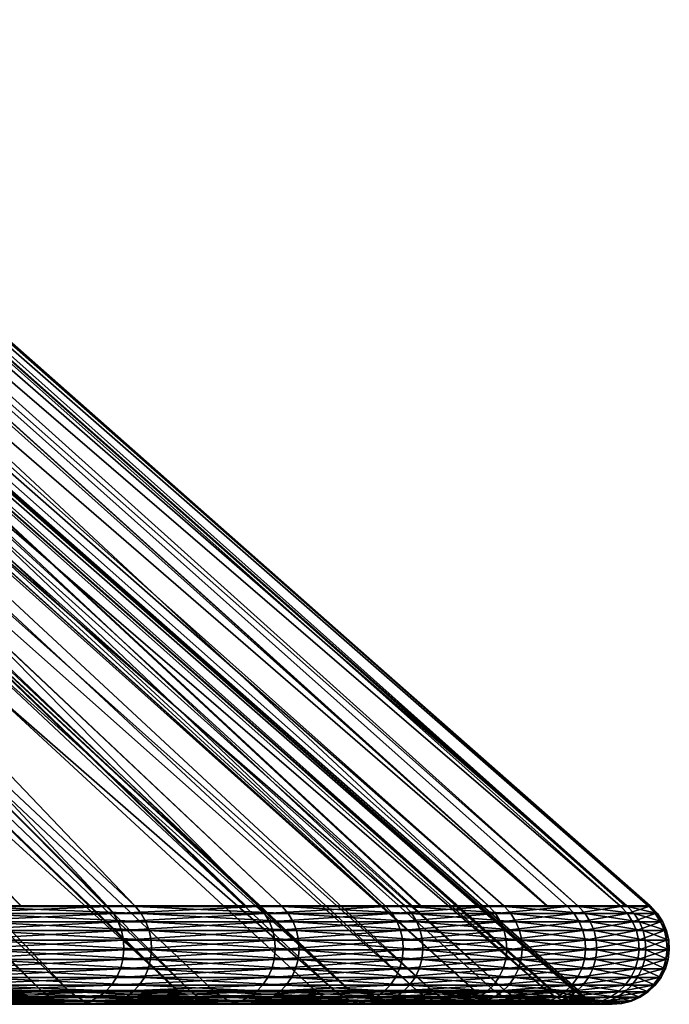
# Model space of a CAD drawing. Header units: inches. Extents: x 1 to 213, y 1 to 674.
# Tile 550 of 656: x 179 to 191, y 61 to 79. Entities that reach past the tile are written whole.
import ezdxf

# ---------------------------------------------------------------- set-up
doc = ezdxf.new("R2010")
doc.units = ezdxf.units.IN
doc.header["$MEASUREMENT"] = 0
doc.layers.get('0').update_dxf_attribs({"true_color": 0x5890e1})

msp = doc.modelspace()

# ---------------------------------------------------------------- meshes
at = {"color": 221, "true_color": 0xe59ad7}
mesh = msp.add_polyface(dxfattribs=at)
corners = [(161.544, 87.145, 119.436), (161.581, 96.247, 119.446), (160.244, 87.145, 124.29), (161.761, 87.145, 118.628), (162.678, 87.145, 112.838), (162.703, 87.145, 112.361), (162.726, 96.247, 112.362), (162.985, 87.145, 106.985), (162.891, 87.145, 105.193), (162.956, 96.247, 105.19), (152.876, 87.145, 138.998), (177.584, 62.997, 151.325), (155.482, 87.145, 134.985), (179.135, 62.997, 148.64), (156.568, 87.145, 132.853), (180.666, 62.997, 145.99), (158.143, 87.145, 129.762), (183.345, 62.997, 140.442), (159.472, 87.145, 126.3), (185.608, 62.997, 134.711), (187.44, 62.997, 128.829), (188.49, 62.997, 124.308), (189.781, 62.997, 116.739), (189.865, 62.997, 115.696), (190.275, 62.997, 110.598), (190.298, 62.997, 106.984), (189.899, 62.997, 98.29), (162.678, 87.145, 101.131), (189.896, 62.997, 98.27), (162.191, 87.145, 98.059), (189.03, 62.997, 92.19), (161.761, 87.145, 95.342), (188.477, 62.997, 89.663), (160.615, 87.145, 91.066), (187.713, 62.997, 86.171), (160.244, 87.145, 89.68), (185.956, 62.997, 80.266), (158.186, 87.145, 84.319), (183.767, 62.997, 74.507), (158.143, 87.145, 84.207), (181.159, 62.997, 68.925), (155.482, 87.145, 78.985), (179.14, 62.997, 65.325), (154.831, 87.145, 77.982), (174.743, 62.997, 58.414), (152.29, 87.145, 74.069), (159.805, 86.247, 95.757), (160.22, 86.247, 98.378), (160.292, 94.747, 98.366), (160.713, 86.247, 112.169), (160.735, 94.747, 112.17), (160.985, 86.247, 106.985), (160.957, 94.747, 105.254), (160.894, 86.247, 105.257), (160.689, 86.247, 101.34), (160.689, 86.247, 112.629), (159.805, 86.247, 118.212), (159.596, 86.247, 118.991), (159.631, 94.747, 119.001), (187.186, 61.495, 89.938), (187.73, 61.495, 92.425), (153.75, 86.247, 79.985), (179.984, 61.495, 69.528), (156.316, 86.247, 85.021), (181.901, 61.495, 73.631), (156.357, 86.247, 85.128), (153.122, 86.247, 79.018), (177.018, 61.495, 64.239)]
mesh.append_faces([[corners[k] for k in face] for face in [(0, 1, 2, 0), (0, 3, 1, 0), (4, 5, 6, 4), (7, 8, 9, 7), (10, 11, 12, 10), (12, 13, 14, 12), (14, 15, 16, 14), (16, 17, 18, 16), (18, 19, 2, 18), (2, 20, 0, 2), (0, 21, 3, 0), (3, 22, 4, 3), (4, 23, 5, 4), (5, 24, 7, 5), (7, 25, 8, 7), (8, 26, 27, 8), (27, 28, 29, 27), (29, 30, 31, 29), (31, 32, 33, 31), (33, 34, 35, 33), (35, 36, 37, 35), (37, 38, 39, 37), (39, 40, 41, 39), (41, 42, 43, 41), (43, 44, 45, 43), (46, 47, 48, 46), (49, 50, 51, 49), (51, 52, 53, 51), (53, 52, 54, 53), (49, 55, 50, 49), (56, 57, 58, 56), (46, 59, 47, 46), (47, 60, 54, 47), (61, 62, 63, 61), (63, 64, 65, 63), (66, 67, 61, 66)]], dxfattribs={"vtx3": -1, "color": 221})
mesh = msp.add_polyface(dxfattribs=at)
corners = [(148.601, 87.145, 144.456), (170.282, 62.997, 161.241), (174.116, 62.997, 156.418), (152.29, 87.145, 139.901), (174.416, 62.997, 155.977), (152.876, 87.145, 138.998), (177.584, 62.997, 151.325), (155.482, 87.145, 134.985), (179.135, 62.997, 148.64), (156.568, 87.145, 132.853), (180.666, 62.997, 145.99), (155.482, 87.145, 78.985), (181.159, 62.997, 68.925), (179.14, 62.997, 65.325), (154.831, 87.145, 77.982), (178.145, 62.997, 63.551), (174.743, 62.997, 58.414), (152.29, 87.145, 74.069), (174.417, 62.997, 57.993), (150.709, 87.145, 72.116), (170.971, 62.997, 53.543), (148.601, 87.145, 69.513), (168.897, 62.997, 51.238), (150.672, 86.247, 138.725), (173.348, 61.495, 155.201), (173.053, 61.495, 155.635), (147.114, 86.247, 143.118), (169.28, 61.495, 160.381), (157.598, 86.247, 125.61), (182.135, 61.495, 139.912), (156.316, 86.247, 128.948), (181.924, 61.495, 140.349), (154.797, 86.247, 131.929), (179.498, 61.495, 145.372), (153.75, 86.247, 133.985), (177.992, 61.495, 147.981), (176.465, 61.495, 150.623), (159.805, 86.247, 118.212), (187.199, 61.495, 124.034), (159.596, 86.247, 118.991), (186.166, 61.495, 128.483), (158.342, 86.247, 123.672), (184.969, 61.495, 132.324), (160.985, 86.247, 106.985), (188.955, 61.495, 110.541), (160.713, 86.247, 112.169), (188.552, 61.495, 115.558), (160.689, 86.247, 112.629), (188.469, 61.495, 116.585), (160.689, 86.247, 101.34), (188.585, 61.495, 98.428), (160.894, 86.247, 105.257), (188.994, 61.495, 104.477), (156.357, 86.247, 85.128), (184.705, 61.495, 80.689), (158.342, 86.247, 90.298), (184.987, 61.495, 81.639), (158.7, 86.247, 91.634), (186.434, 61.495, 86.501), (159.805, 86.247, 95.757), (156.316, 86.247, 85.021), (179.984, 61.495, 69.528), (181.901, 61.495, 73.631), (153.122, 86.247, 79.018), (173.67, 61.495, 59.184), (177.018, 61.495, 64.239), (153.75, 86.247, 79.985), (177.997, 61.495, 65.985), (149.147, 86.247, 73.362), (167.916, 61.495, 52.121), (169.958, 61.495, 54.389), (150.672, 86.247, 75.244), (173.349, 61.495, 58.769)]
mesh.append_faces([[corners[k] for k in face] for face in [(0, 1, 2, 0), (3, 2, 4, 3), (5, 4, 6, 5), (7, 6, 8, 7), (9, 8, 10, 9), (11, 12, 13, 11), (14, 15, 16, 14), (17, 16, 18, 17), (19, 18, 20, 19), (21, 20, 22, 21), (23, 24, 25, 23), (26, 25, 27, 26), (28, 29, 30, 28), (30, 31, 32, 30), (32, 31, 33, 32), (32, 33, 34, 32), (34, 33, 35, 34), (34, 35, 36, 34), (37, 38, 39, 37), (39, 40, 41, 39), (41, 42, 28, 41), (43, 44, 45, 43), (45, 46, 47, 45), (47, 48, 37, 47), (49, 50, 51, 49), (51, 52, 43, 51), (53, 54, 55, 53), (55, 56, 57, 55), (57, 58, 59, 57), (60, 61, 62, 60), (63, 64, 65, 63), (66, 65, 67, 66), (66, 67, 61, 66), (68, 69, 70, 68), (71, 70, 72, 71), (71, 72, 64, 71)]], dxfattribs={"vtx3": -1, "color": 221})
mesh = msp.add_polyface(dxfattribs=at)
corners = [(180.666, 62.997, 145.99), (183.131, 62.997, 140.886), (158.143, 87.145, 129.762), (185.608, 62.997, 134.711), (186.224, 62.997, 132.732), (160.244, 87.145, 124.29), (187.713, 62.997, 86.171), (186.243, 62.997, 81.231), (160.244, 87.145, 89.68), (183.767, 62.997, 74.507), (183.107, 62.997, 73.094), (158.143, 87.145, 84.207), (179.14, 62.997, 65.325), (178.145, 62.997, 63.551), (154.831, 87.145, 77.982), (174.116, 62.997, 156.418), (174.126, 62.986, 156.425), (174.416, 62.997, 155.977), (177.594, 62.986, 151.331), (177.584, 62.997, 151.325), (179.135, 62.997, 148.64), (180.676, 62.986, 145.995), (174.753, 62.986, 58.407), (178.155, 62.986, 63.545), (181.169, 62.986, 68.92), (181.159, 62.997, 68.925), (170.98, 62.986, 53.535), (174.417, 62.997, 57.993), (174.743, 62.997, 58.414), (174.848, 62.86, 58.339), (178.255, 62.86, 63.484), (181.273, 62.86, 68.866), (180.779, 62.86, 146.05), (183.356, 62.986, 140.447), (177.693, 62.86, 151.393), (174.22, 62.86, 156.494), (170.38, 62.86, 161.324), (174.924, 62.715, 58.285), (171.07, 62.86, 53.46), (178.335, 62.715, 63.435), (181.356, 62.715, 68.824), (180.862, 62.715, 146.094), (183.463, 62.86, 140.494), (177.772, 62.715, 151.443), (174.295, 62.715, 156.55)]
mesh.append_faces([[corners[k] for k in face] for face in [(0, 1, 2, 0), (3, 4, 5, 3), (6, 7, 8, 6), (9, 10, 11, 9), (12, 13, 14, 12), (15, 16, 17, 15), (17, 16, 18, 17), (17, 18, 19, 17), (19, 18, 20, 19), (20, 18, 21, 20), (20, 21, 0, 20), (0, 21, 1, 0), (22, 13, 23, 22), (23, 13, 12, 23), (23, 12, 24, 23), (24, 12, 25, 24), (26, 27, 22, 26), (22, 27, 28, 22), (22, 28, 13, 22), (29, 26, 22, 29), (29, 22, 30, 29), (30, 22, 23, 30), (30, 23, 31, 30), (31, 23, 24, 31), (32, 33, 21, 32), (32, 21, 34, 32), (34, 21, 18, 34), (34, 18, 35, 34), (35, 18, 16, 35), (35, 16, 36, 35), (37, 38, 29, 37), (39, 29, 30, 39), (40, 30, 31, 40), (41, 42, 32, 41), (43, 32, 34, 43), (44, 34, 35, 44)]], dxfattribs={"vtx3": -1, "color": 221})
mesh = msp.add_polyface(dxfattribs=at)
corners = [(158.143, 87.145, 129.762), (183.131, 62.997, 140.886), (183.345, 62.997, 140.442), (159.472, 87.145, 126.3), (185.608, 62.997, 134.711), (160.244, 87.145, 124.29), (186.224, 62.997, 132.732), (187.44, 62.997, 128.829), (161.544, 87.145, 119.436), (188.49, 62.997, 124.308), (161.761, 87.145, 118.628), (188.834, 62.997, 122.827), (189.781, 62.997, 116.739), (162.678, 87.145, 112.838), (189.865, 62.997, 115.696), (162.703, 87.145, 112.361), (190.275, 62.997, 110.598), (162.985, 87.145, 106.985), (190.298, 62.997, 106.984), (162.891, 87.145, 105.193), (190.314, 62.997, 104.437), (189.899, 62.997, 98.29), (162.678, 87.145, 101.131), (189.896, 62.997, 98.27), (162.191, 87.145, 98.059), (189.03, 62.997, 92.19), (161.761, 87.145, 95.342), (188.477, 62.997, 89.663), (160.615, 87.145, 91.066), (187.713, 62.997, 86.171), (160.244, 87.145, 89.68), (186.243, 62.997, 81.231), (185.956, 62.997, 80.266), (158.186, 87.145, 84.319), (183.767, 62.997, 74.507), (158.143, 87.145, 84.207), (183.107, 62.997, 73.094), (181.159, 62.997, 68.925), (156.316, 86.247, 128.948), (182.135, 61.495, 139.912), (181.924, 61.495, 140.349), (159.596, 86.247, 118.991), (187.199, 61.495, 124.034), (186.166, 61.495, 128.483), (158.342, 86.247, 123.672), (184.969, 61.495, 132.324), (157.598, 86.247, 125.61), (184.362, 61.495, 134.272), (160.713, 86.247, 112.169), (188.955, 61.495, 110.541), (188.552, 61.495, 115.558), (160.689, 86.247, 112.629), (188.469, 61.495, 116.585), (159.805, 86.247, 118.212), (187.537, 61.495, 122.576), (160.894, 86.247, 105.257), (188.585, 61.495, 98.428), (188.994, 61.495, 104.477), (160.985, 86.247, 106.985), (189.033, 61.496, 106.985), (158.342, 86.247, 90.298), (184.705, 61.495, 80.689), (184.987, 61.495, 81.639), (158.7, 86.247, 91.634), (186.434, 61.495, 86.501), (159.805, 86.247, 95.757), (187.186, 61.495, 89.938), (160.22, 86.247, 98.378), (187.73, 61.495, 92.425), (160.689, 86.247, 101.34), (188.582, 61.495, 98.408), (156.357, 86.247, 85.128), (181.901, 61.495, 73.631), (182.551, 61.495, 75.021)]
mesh.append_faces([[corners[k] for k in face] for face in [(0, 1, 2, 0), (3, 2, 4, 3), (5, 6, 7, 5), (8, 7, 9, 8), (10, 11, 12, 10), (13, 12, 14, 13), (15, 14, 16, 15), (17, 16, 18, 17), (19, 20, 21, 19), (22, 21, 23, 22), (24, 23, 25, 24), (26, 25, 27, 26), (28, 27, 29, 28), (30, 31, 32, 30), (33, 32, 34, 33), (35, 36, 37, 35), (38, 39, 40, 38), (41, 42, 43, 41), (44, 43, 45, 44), (46, 45, 47, 46), (46, 47, 39, 46), (48, 49, 50, 48), (51, 50, 52, 51), (53, 52, 54, 53), (53, 54, 42, 53), (55, 56, 57, 55), (58, 57, 59, 58), (58, 59, 49, 58), (60, 61, 62, 60), (63, 62, 64, 63), (65, 64, 66, 65), (67, 66, 68, 67), (69, 68, 70, 69), (69, 70, 56, 69), (71, 72, 73, 71), (71, 73, 61, 71)]], dxfattribs={"vtx3": -1, "color": 221})
mesh = msp.add_polyface(dxfattribs=at)
corners = [(188.49, 62.997, 124.308), (188.834, 62.997, 122.827), (161.761, 87.145, 118.628), (190.298, 62.997, 106.984), (190.314, 62.997, 104.437), (162.891, 87.145, 105.193), (183.131, 62.997, 140.886), (180.676, 62.986, 145.995), (183.356, 62.986, 140.447), (183.345, 62.997, 140.442), (185.619, 62.986, 134.715), (185.608, 62.997, 134.711), (186.224, 62.997, 132.732), (187.452, 62.986, 128.832), (187.44, 62.997, 128.829), (183.778, 62.986, 74.502), (185.956, 62.997, 80.266), (185.967, 62.986, 80.262), (186.243, 62.997, 81.231), (187.725, 62.986, 86.168), (187.713, 62.997, 86.171), (188.477, 62.997, 89.663), (181.169, 62.986, 68.92), (183.107, 62.997, 73.094), (183.767, 62.997, 74.507), (181.159, 62.997, 68.925), (181.273, 62.86, 68.866), (183.885, 62.86, 74.457), (186.078, 62.86, 80.225), (187.838, 62.86, 86.139), (187.565, 62.86, 128.863), (188.846, 62.986, 122.83), (185.729, 62.86, 134.754), (183.463, 62.86, 140.494), (180.779, 62.86, 146.05), (183.971, 62.715, 74.42), (186.166, 62.715, 80.195), (187.928, 62.715, 86.116), (185.817, 62.715, 134.785), (183.549, 62.715, 140.531)]
mesh.append_faces([[corners[k] for k in face] for face in [(0, 1, 2, 0), (3, 4, 5, 3), (6, 7, 8, 6), (6, 8, 9, 6), (9, 8, 10, 9), (9, 10, 11, 9), (11, 10, 12, 11), (12, 10, 13, 12), (12, 13, 14, 12), (14, 13, 0, 14), (15, 16, 17, 15), (17, 16, 18, 17), (17, 18, 19, 17), (19, 18, 20, 19), (19, 20, 21, 19), (22, 23, 15, 22), (15, 23, 24, 15), (15, 24, 16, 15), (22, 25, 23, 22), (26, 22, 27, 26), (27, 22, 15, 27), (27, 15, 28, 27), (28, 15, 17, 28), (28, 17, 29, 28), (29, 17, 19, 29), (30, 31, 13, 30), (30, 13, 32, 30), (32, 13, 10, 32), (32, 10, 33, 32), (33, 10, 8, 33), (33, 8, 34, 33), (35, 26, 27, 35), (36, 27, 28, 36), (37, 28, 29, 37), (38, 30, 32, 38), (39, 32, 33, 39)]], dxfattribs={"vtx3": -1, "color": 221})
mesh = msp.add_polyface(dxfattribs=at)
corners = [(178.335, 62.715, 63.435), (178.255, 62.86, 63.484), (181.356, 62.715, 68.824), (181.273, 62.86, 68.866), (183.971, 62.715, 74.42), (180.862, 62.715, 146.094), (180.779, 62.86, 146.05), (177.772, 62.715, 151.443), (178.392, 62.556, 63.4), (181.416, 62.556, 68.793), (184.033, 62.556, 74.394), (180.921, 62.556, 146.125), (183.549, 62.715, 140.531), (177.829, 62.556, 151.479), (178.426, 62.388, 63.38), (174.979, 62.556, 58.246), (181.451, 62.388, 68.775), (180.956, 62.388, 146.144), (183.61, 62.556, 140.558), (177.862, 62.388, 151.5), (178.434, 62.216, 63.375), (175.01, 62.388, 58.223), (181.459, 62.216, 68.771), (180.964, 62.216, 146.148), (183.646, 62.388, 140.574), (177.87, 62.216, 151.505), (178.417, 62.045, 63.385), (175.018, 62.216, 58.217), (181.441, 62.045, 68.78), (180.947, 62.045, 146.139), (183.655, 62.216, 140.578), (177.853, 62.045, 151.494), (178.374, 61.88, 63.411), (175.002, 62.045, 58.229), (181.398, 61.88, 68.802), (184.014, 61.88, 74.402), (180.903, 61.88, 146.116), (183.636, 62.045, 140.569), (177.811, 61.88, 151.468), (180.835, 61.725, 146.08), (183.591, 61.88, 140.55), (177.746, 61.725, 151.427)]
mesh.append_faces([[corners[k] for k in face] for face in [(0, 1, 2, 0), (2, 3, 4, 2), (5, 6, 7, 5), (8, 0, 9, 8), (9, 0, 2, 9), (9, 2, 10, 9), (11, 12, 5, 11), (11, 5, 13, 11), (13, 5, 7, 13), (14, 15, 8, 14), (14, 8, 16, 14), (16, 8, 9, 16), (17, 18, 11, 17), (17, 11, 19, 17), (19, 11, 13, 19), (20, 21, 14, 20), (20, 14, 22, 20), (22, 14, 16, 22), (23, 24, 17, 23), (23, 17, 25, 23), (25, 17, 19, 25), (26, 27, 20, 26), (26, 20, 28, 26), (28, 20, 22, 28), (29, 30, 23, 29), (29, 23, 31, 29), (31, 23, 25, 31), (32, 33, 26, 32), (32, 26, 34, 32), (34, 26, 28, 34), (34, 28, 35, 34), (36, 37, 29, 36), (36, 29, 38, 36), (38, 29, 31, 38), (39, 40, 36, 39), (41, 36, 38, 41)]], dxfattribs={"vtx3": -1, "color": 221})
mesh = msp.add_polyface(dxfattribs=at)
corners = [(183.971, 62.715, 74.42), (183.885, 62.86, 74.457), (186.166, 62.715, 80.195), (185.817, 62.715, 134.785), (185.729, 62.86, 134.754), (183.549, 62.715, 140.531), (183.463, 62.86, 140.494), (180.862, 62.715, 146.094), (184.033, 62.556, 74.394), (181.356, 62.715, 68.824), (186.23, 62.556, 80.173), (185.88, 62.556, 134.807), (183.61, 62.556, 140.558), (180.921, 62.556, 146.125), (181.451, 62.388, 68.775), (181.416, 62.556, 68.793), (184.069, 62.388, 74.379), (186.267, 62.388, 80.161), (185.917, 62.388, 134.82), (183.646, 62.388, 140.574), (180.956, 62.388, 146.144), (181.459, 62.216, 68.771), (184.078, 62.216, 74.375), (186.276, 62.216, 80.158), (185.926, 62.216, 134.824), (183.655, 62.216, 140.578), (180.964, 62.216, 146.148), (181.441, 62.045, 68.78), (184.06, 62.045, 74.383), (186.257, 62.045, 80.164), (185.907, 62.045, 134.817), (183.636, 62.045, 140.569), (180.947, 62.045, 146.139), (184.014, 61.88, 74.402), (186.21, 61.88, 80.18), (185.861, 61.88, 134.8), (183.591, 61.88, 140.55), (180.903, 61.88, 146.116), (183.521, 61.725, 140.519)]
mesh.append_faces([[corners[k] for k in face] for face in [(0, 1, 2, 0), (3, 4, 5, 3), (5, 6, 7, 5), (8, 9, 0, 8), (8, 0, 10, 8), (10, 0, 2, 10), (11, 3, 12, 11), (12, 3, 5, 12), (12, 5, 13, 12), (14, 15, 16, 14), (16, 15, 8, 16), (16, 8, 17, 16), (17, 8, 10, 17), (18, 11, 19, 18), (19, 11, 12, 19), (19, 12, 20, 19), (21, 14, 22, 21), (22, 14, 16, 22), (22, 16, 23, 22), (24, 18, 25, 24), (25, 18, 19, 25), (25, 19, 26, 25), (27, 21, 28, 27), (28, 21, 22, 28), (28, 22, 29, 28), (29, 22, 23, 29), (30, 24, 31, 30), (31, 24, 25, 31), (31, 25, 32, 31), (33, 27, 28, 33), (33, 28, 34, 33), (34, 28, 29, 34), (35, 30, 36, 35), (36, 30, 31, 36), (36, 31, 37, 36), (38, 35, 36, 38)]], dxfattribs={"vtx3": -1, "color": 221})
mesh = msp.add_polyface(dxfattribs=at)
corners = [(186.166, 62.715, 80.195), (186.078, 62.86, 80.225), (187.928, 62.715, 86.116), (187.838, 62.86, 86.139), (189.249, 62.715, 92.151), (187.655, 62.715, 128.887), (187.565, 62.86, 128.863), (185.817, 62.715, 134.785), (186.23, 62.556, 80.173), (187.994, 62.556, 86.099), (189.315, 62.556, 92.139), (187.72, 62.556, 128.905), (189.052, 62.715, 122.87), (185.88, 62.556, 134.807), (186.267, 62.388, 80.161), (188.031, 62.388, 86.089), (189.353, 62.388, 92.132), (187.757, 62.388, 128.915), (189.118, 62.556, 122.882), (185.917, 62.388, 134.82), (186.276, 62.216, 80.158), (184.069, 62.388, 74.379), (188.041, 62.216, 86.087), (187.767, 62.216, 128.917), (189.156, 62.388, 122.89), (185.926, 62.216, 134.824), (186.257, 62.045, 80.164), (188.021, 62.045, 86.092), (189.343, 62.045, 92.134), (187.747, 62.045, 128.912), (189.166, 62.216, 122.892), (185.907, 62.045, 134.817), (186.21, 61.88, 80.18), (187.973, 61.88, 86.104), (189.294, 61.88, 92.143), (187.7, 61.88, 128.899), (189.146, 62.045, 122.888), (185.861, 61.88, 134.8), (187.899, 61.725, 86.123), (187.625, 61.725, 128.879), (189.098, 61.88, 122.878), (185.788, 61.725, 134.775)]
mesh.append_faces([[corners[k] for k in face] for face in [(0, 1, 2, 0), (2, 3, 4, 2), (5, 6, 7, 5), (8, 0, 9, 8), (9, 0, 2, 9), (9, 2, 10, 9), (11, 12, 5, 11), (11, 5, 13, 11), (13, 5, 7, 13), (14, 8, 15, 14), (15, 8, 9, 15), (15, 9, 16, 15), (17, 18, 11, 17), (17, 11, 19, 17), (19, 11, 13, 19), (20, 21, 14, 20), (20, 14, 22, 20), (22, 14, 15, 22), (23, 24, 17, 23), (23, 17, 25, 23), (25, 17, 19, 25), (26, 20, 27, 26), (27, 20, 22, 27), (27, 22, 28, 27), (29, 30, 23, 29), (29, 23, 31, 29), (31, 23, 25, 31), (32, 26, 33, 32), (33, 26, 27, 33), (33, 27, 34, 33), (35, 36, 29, 35), (35, 29, 37, 35), (37, 29, 31, 37), (38, 32, 33, 38), (39, 40, 35, 39), (41, 35, 37, 41)]], dxfattribs={"vtx3": -1, "color": 221})
mesh = msp.add_polyface(dxfattribs=at)
corners = [(188.49, 62.997, 124.308), (187.452, 62.986, 128.832), (188.846, 62.986, 122.83), (188.834, 62.997, 122.827), (189.792, 62.986, 116.741), (189.781, 62.997, 116.739), (189.865, 62.997, 115.696), (190.287, 62.986, 110.599), (190.275, 62.997, 110.598), (190.298, 62.997, 106.984), (190.326, 62.986, 104.437), (190.314, 62.997, 104.437), (189.91, 62.986, 98.289), (189.899, 62.997, 98.29), (187.725, 62.986, 86.168), (188.477, 62.997, 89.663), (189.042, 62.986, 92.188), (189.03, 62.997, 92.19), (189.896, 62.997, 98.27), (187.838, 62.86, 86.139), (189.157, 62.86, 92.167), (190.027, 62.86, 98.276), (190.443, 62.86, 104.433), (190.403, 62.86, 110.604), (189.908, 62.86, 116.754), (188.96, 62.86, 122.852), (187.565, 62.86, 128.863), (189.249, 62.715, 92.151), (190.12, 62.715, 98.267), (190.536, 62.715, 104.43), (190.497, 62.715, 110.608), (190.001, 62.715, 116.765), (189.052, 62.715, 122.87), (187.655, 62.715, 128.887)]
mesh.append_faces([[corners[k] for k in face] for face in [(0, 1, 2, 0), (0, 2, 3, 0), (3, 2, 4, 3), (3, 4, 5, 3), (5, 4, 6, 5), (6, 4, 7, 6), (6, 7, 8, 6), (8, 7, 9, 8), (9, 7, 10, 9), (9, 10, 11, 9), (11, 10, 12, 11), (11, 12, 13, 11), (14, 15, 16, 14), (16, 15, 17, 16), (16, 17, 12, 16), (12, 17, 18, 12), (12, 18, 13, 12), (19, 14, 20, 19), (20, 14, 16, 20), (20, 16, 21, 20), (21, 16, 12, 21), (21, 12, 22, 21), (22, 12, 10, 22), (22, 10, 23, 22), (23, 10, 7, 23), (23, 7, 24, 23), (24, 7, 4, 24), (24, 4, 25, 24), (25, 4, 2, 25), (25, 2, 26, 25), (27, 19, 20, 27), (28, 20, 21, 28), (29, 21, 22, 29), (30, 22, 23, 30), (31, 23, 24, 31), (32, 24, 25, 32), (33, 25, 26, 33)]], dxfattribs={"vtx3": -1, "color": 221})
mesh = msp.add_polyface(dxfattribs=at)
corners = [(189.249, 62.715, 92.151), (189.157, 62.86, 92.167), (190.12, 62.715, 98.267), (190.001, 62.715, 116.765), (189.908, 62.86, 116.754), (189.052, 62.715, 122.87), (188.96, 62.86, 122.852), (187.655, 62.715, 128.887), (189.315, 62.556, 92.139), (187.928, 62.715, 86.116), (190.186, 62.556, 98.26), (190.068, 62.556, 116.773), (189.118, 62.556, 122.882), (187.72, 62.556, 128.905), (189.353, 62.388, 92.132), (187.994, 62.556, 86.099), (190.225, 62.388, 98.256), (190.107, 62.388, 116.778), (189.156, 62.388, 122.89), (187.757, 62.388, 128.915), (188.041, 62.216, 86.087), (188.031, 62.388, 86.089), (189.363, 62.216, 92.13), (190.235, 62.216, 98.255), (190.116, 62.216, 116.779), (189.166, 62.216, 122.892), (187.767, 62.216, 128.917), (189.343, 62.045, 92.134), (190.215, 62.045, 98.257), (190.096, 62.045, 116.777), (189.146, 62.045, 122.888), (187.747, 62.045, 128.912), (189.294, 61.88, 92.143), (188.021, 62.045, 86.092), (190.166, 61.88, 98.262), (190.047, 61.88, 116.771), (189.098, 61.88, 122.878), (187.7, 61.88, 128.899), (189.219, 61.725, 92.156), (187.973, 61.88, 86.104), (190.089, 61.725, 98.27), (189.022, 61.725, 122.864)]
mesh.append_faces([[corners[k] for k in face] for face in [(0, 1, 2, 0), (3, 4, 5, 3), (5, 6, 7, 5), (8, 9, 0, 8), (8, 0, 10, 8), (10, 0, 2, 10), (11, 3, 12, 11), (12, 3, 5, 12), (12, 5, 13, 12), (14, 15, 8, 14), (14, 8, 16, 14), (16, 8, 10, 16), (17, 11, 18, 17), (18, 11, 12, 18), (18, 12, 19, 18), (20, 21, 22, 20), (22, 21, 14, 22), (22, 14, 23, 22), (24, 17, 25, 24), (25, 17, 18, 25), (25, 18, 26, 25), (27, 20, 22, 27), (27, 22, 28, 27), (28, 22, 23, 28), (29, 24, 30, 29), (30, 24, 25, 30), (30, 25, 31, 30), (32, 33, 27, 32), (32, 27, 34, 32), (34, 27, 28, 34), (35, 29, 36, 35), (36, 29, 30, 36), (36, 30, 37, 36), (38, 39, 32, 38), (40, 32, 34, 40), (41, 35, 36, 41)]], dxfattribs={"vtx3": -1, "color": 221})
mesh = msp.add_polyface(dxfattribs=at)
corners = [(190.12, 62.715, 98.267), (190.027, 62.86, 98.276), (190.536, 62.715, 104.43), (190.443, 62.86, 104.433), (190.497, 62.715, 110.608), (190.403, 62.86, 110.604), (190.001, 62.715, 116.765), (190.186, 62.556, 98.26), (190.604, 62.556, 104.428), (190.564, 62.556, 110.611), (190.068, 62.556, 116.773), (190.225, 62.388, 98.256), (190.642, 62.388, 104.427), (190.603, 62.388, 110.612), (190.107, 62.388, 116.778), (190.235, 62.216, 98.255), (189.353, 62.388, 92.132), (190.652, 62.216, 104.427), (190.612, 62.216, 110.613), (190.116, 62.216, 116.779), (190.215, 62.045, 98.257), (190.632, 62.045, 104.427), (190.592, 62.045, 110.612), (190.096, 62.045, 116.777), (190.166, 61.88, 98.262), (190.583, 61.88, 104.429), (190.543, 61.88, 110.61), (190.047, 61.88, 116.771), (190.506, 61.725, 104.431), (190.466, 61.725, 110.606), (189.971, 61.725, 116.762)]
mesh.append_faces([[corners[k] for k in face] for face in [(0, 1, 2, 0), (2, 3, 4, 2), (4, 5, 6, 4), (7, 0, 8, 7), (8, 0, 2, 8), (8, 2, 9, 8), (9, 2, 4, 9), (9, 4, 10, 9), (10, 4, 6, 10), (11, 7, 12, 11), (12, 7, 8, 12), (12, 8, 13, 12), (13, 8, 9, 13), (13, 9, 14, 13), (14, 9, 10, 14), (15, 16, 11, 15), (15, 11, 17, 15), (17, 11, 12, 17), (17, 12, 18, 17), (18, 12, 13, 18), (18, 13, 19, 18), (19, 13, 14, 19), (20, 15, 21, 20), (21, 15, 17, 21), (21, 17, 22, 21), (22, 17, 18, 22), (22, 18, 23, 22), (23, 18, 19, 23), (24, 20, 25, 24), (25, 20, 21, 25), (25, 21, 26, 25), (26, 21, 22, 26), (26, 22, 27, 26), (27, 22, 23, 27), (28, 24, 25, 28), (29, 25, 26, 29), (30, 26, 27, 30)]], dxfattribs={"vtx3": -1, "color": 221})
mesh = msp.add_polyface(dxfattribs=at)
corners = [(179.994, 61.485, 69.523), (177.997, 61.495, 65.985), (177.028, 61.485, 64.233), (177.018, 61.495, 64.239), (176.475, 61.485, 150.629), (177.992, 61.495, 147.981), (179.509, 61.485, 145.378), (179.498, 61.495, 145.372), (178.309, 61.725, 63.451), (174.962, 61.88, 58.258), (178.374, 61.88, 63.411), (181.329, 61.725, 68.838), (178.222, 61.586, 63.504), (174.899, 61.725, 58.303), (181.238, 61.586, 68.884), (177.66, 61.586, 151.373), (180.835, 61.725, 146.08), (177.746, 61.725, 151.427), (178.115, 61.467, 63.569), (174.816, 61.586, 58.362), (181.127, 61.467, 68.941), (177.554, 61.467, 151.306), (180.745, 61.586, 146.032), (177.993, 61.371, 63.644), (174.715, 61.467, 58.435), (181, 61.371, 69.006), (177.433, 61.371, 151.23), (180.635, 61.467, 145.974), (177.859, 61.301, 63.726), (174.598, 61.371, 58.518), (180.86, 61.301, 69.078), (177.299, 61.301, 151.146), (180.508, 61.371, 145.907), (177.716, 61.259, 63.813), (180.711, 61.259, 69.155), (177.158, 61.259, 151.057), (180.369, 61.301, 145.833), (177.569, 61.247, 63.903), (180.558, 61.247, 69.233), (180.069, 61.247, 145.674), (180.221, 61.259, 145.755), (177.012, 61.247, 150.966), (177.423, 61.264, 63.992), (180.405, 61.264, 69.312), (179.917, 61.264, 145.594), (176.867, 61.264, 150.875), (177.281, 61.31, 64.079), (180.258, 61.31, 69.387), (179.771, 61.31, 145.516), (176.726, 61.31, 150.786), (177.148, 61.385, 64.16), (180.119, 61.385, 69.458), (179.633, 61.385, 145.443), (176.595, 61.385, 150.704)]
mesh.append_faces([[corners[k] for k in face] for face in [(0, 1, 2, 0), (2, 1, 3, 2), (4, 5, 6, 4), (6, 5, 7, 6), (8, 9, 10, 8), (8, 10, 11, 8), (12, 13, 8, 12), (12, 8, 14, 12), (15, 16, 17, 15), (18, 19, 12, 18), (18, 12, 20, 18), (21, 22, 15, 21), (23, 24, 18, 23), (23, 18, 25, 23), (26, 27, 21, 26), (28, 29, 23, 28), (28, 23, 30, 28), (31, 32, 26, 31), (33, 28, 34, 33), (35, 36, 31, 35), (37, 33, 38, 37), (39, 40, 41, 39), (41, 40, 35, 41), (42, 37, 43, 42), (44, 39, 45, 44), (45, 39, 41, 45), (46, 42, 47, 46), (48, 44, 49, 48), (49, 44, 45, 49), (50, 46, 51, 50), (52, 48, 53, 52), (53, 48, 49, 53), (2, 50, 0, 2), (0, 50, 51, 0), (6, 52, 4, 6), (4, 52, 53, 4)]], dxfattribs={"vtx3": -1, "color": 221})
mesh = msp.add_polyface(dxfattribs=at)
corners = [(179.994, 61.485, 69.523), (181.901, 61.495, 73.631), (179.984, 61.495, 69.528), (177.997, 61.495, 65.985), (179.509, 61.485, 145.378), (181.924, 61.495, 140.349), (182.146, 61.485, 139.917), (179.498, 61.495, 145.372), (181.329, 61.725, 68.838), (178.374, 61.88, 63.411), (181.398, 61.88, 68.802), (180.835, 61.725, 146.08), (180.903, 61.88, 146.116), (177.746, 61.725, 151.427), (181.238, 61.586, 68.884), (178.309, 61.725, 63.451), (180.745, 61.586, 146.032), (183.521, 61.725, 140.519), (177.66, 61.586, 151.373), (181.127, 61.467, 68.941), (178.222, 61.586, 63.504), (180.635, 61.467, 145.974), (183.427, 61.586, 140.478), (177.554, 61.467, 151.306), (181, 61.371, 69.006), (178.115, 61.467, 63.569), (180.508, 61.371, 145.907), (183.313, 61.467, 140.428), (177.433, 61.371, 151.23), (180.86, 61.301, 69.078), (177.993, 61.371, 63.644), (180.369, 61.301, 145.833), (183.182, 61.371, 140.37), (177.299, 61.301, 151.146), (180.711, 61.259, 69.155), (177.859, 61.301, 63.726), (183.303, 61.259, 74.703), (180.221, 61.259, 145.755), (183.037, 61.301, 140.307), (177.158, 61.259, 151.057), (180.558, 61.247, 69.233), (177.716, 61.259, 63.813), (183.145, 61.247, 74.77), (180.069, 61.247, 145.674), (182.884, 61.259, 140.24), (180.405, 61.264, 69.312), (177.569, 61.247, 63.903), (182.987, 61.264, 74.837), (179.917, 61.264, 145.594), (182.727, 61.247, 140.171), (180.258, 61.31, 69.387), (177.423, 61.264, 63.992), (182.834, 61.31, 74.901), (179.771, 61.31, 145.516), (182.57, 61.264, 140.102), (180.119, 61.385, 69.458), (177.281, 61.31, 64.079), (182.691, 61.385, 74.962), (179.633, 61.385, 145.443), (182.418, 61.31, 140.036), (182.561, 61.485, 75.017), (182.275, 61.385, 139.973)]
mesh.append_faces([[corners[k] for k in face] for face in [(0, 1, 2, 0), (0, 2, 3, 0), (4, 5, 6, 4), (4, 7, 5, 4), (8, 9, 10, 8), (11, 12, 13, 11), (14, 15, 8, 14), (16, 17, 11, 16), (16, 11, 18, 16), (19, 20, 14, 19), (21, 22, 16, 21), (21, 16, 23, 21), (24, 25, 19, 24), (26, 27, 21, 26), (26, 21, 28, 26), (29, 30, 24, 29), (31, 32, 26, 31), (31, 26, 33, 31), (34, 35, 29, 34), (34, 29, 36, 34), (37, 38, 31, 37), (37, 31, 39, 37), (40, 41, 34, 40), (40, 34, 42, 40), (43, 44, 37, 43), (45, 46, 40, 45), (45, 40, 47, 45), (48, 49, 43, 48), (50, 51, 45, 50), (50, 45, 52, 50), (53, 54, 48, 53), (55, 56, 50, 55), (55, 50, 57, 55), (58, 59, 53, 58), (0, 55, 60, 0), (6, 61, 4, 6), (4, 61, 58, 4)]], dxfattribs={"vtx3": -1, "color": 221})
mesh = msp.add_polyface(dxfattribs=at)
corners = [(182.561, 61.485, 75.017), (182.551, 61.495, 75.021), (181.901, 61.495, 73.631), (179.994, 61.485, 69.523), (182.146, 61.485, 139.917), (184.362, 61.495, 134.272), (184.373, 61.485, 134.276), (181.924, 61.495, 140.349), (182.135, 61.495, 139.912), (181.329, 61.725, 68.838), (181.398, 61.88, 68.802), (183.943, 61.725, 74.432), (183.521, 61.725, 140.519), (183.591, 61.88, 140.55), (180.835, 61.725, 146.08), (181.238, 61.586, 68.884), (183.849, 61.586, 74.472), (183.427, 61.586, 140.478), (180.745, 61.586, 146.032), (181.127, 61.467, 68.941), (183.734, 61.467, 74.521), (183.313, 61.467, 140.428), (180.635, 61.467, 145.974), (181, 61.371, 69.006), (183.603, 61.371, 74.576), (183.182, 61.371, 140.37), (180.508, 61.371, 145.907), (180.86, 61.301, 69.078), (183.457, 61.301, 74.638), (183.037, 61.301, 140.307), (180.369, 61.301, 145.833), (183.303, 61.259, 74.703), (182.884, 61.259, 140.24), (180.221, 61.259, 145.755), (183.145, 61.247, 74.77), (180.711, 61.259, 69.155), (182.727, 61.247, 140.171), (180.069, 61.247, 145.674), (182.987, 61.264, 74.837), (180.558, 61.247, 69.233), (182.57, 61.264, 140.102), (184.971, 61.247, 134.487), (179.917, 61.264, 145.594), (182.834, 61.31, 74.901), (180.405, 61.264, 69.312), (182.418, 61.31, 140.036), (184.809, 61.264, 134.43), (179.771, 61.31, 145.516), (182.691, 61.385, 74.962), (180.258, 61.31, 69.387), (184.849, 61.385, 80.641), (182.275, 61.385, 139.973), (184.652, 61.31, 134.374), (179.633, 61.385, 145.443), (180.119, 61.385, 69.458), (184.716, 61.485, 80.686), (184.506, 61.385, 134.323)]
mesh.append_faces([[corners[k] for k in face] for face in [(0, 1, 2, 0), (0, 2, 3, 0), (4, 5, 6, 4), (4, 7, 8, 4), (4, 8, 5, 4), (9, 10, 11, 9), (12, 13, 14, 12), (15, 9, 16, 15), (16, 9, 11, 16), (17, 12, 18, 17), (19, 15, 20, 19), (20, 15, 16, 20), (21, 17, 22, 21), (23, 19, 24, 23), (24, 19, 20, 24), (25, 21, 26, 25), (27, 23, 28, 27), (28, 23, 24, 28), (29, 25, 30, 29), (31, 27, 28, 31), (32, 29, 33, 32), (34, 35, 31, 34), (36, 32, 37, 36), (38, 39, 34, 38), (40, 41, 36, 40), (40, 36, 42, 40), (43, 44, 38, 43), (45, 46, 40, 45), (45, 40, 47, 45), (48, 49, 43, 48), (48, 43, 50, 48), (51, 52, 45, 51), (51, 45, 53, 51), (0, 54, 48, 0), (0, 48, 55, 0), (4, 56, 51, 4)]], dxfattribs={"vtx3": -1, "color": 221})
mesh = msp.add_polyface(dxfattribs=at)
corners = [(184.716, 61.485, 80.686), (182.551, 61.495, 75.021), (182.561, 61.485, 75.017), (184.987, 61.495, 81.639), (184.705, 61.495, 80.689), (184.373, 61.485, 134.276), (184.362, 61.495, 134.272), (184.969, 61.495, 132.324), (186.177, 61.485, 128.486), (183.943, 61.725, 74.432), (181.398, 61.88, 68.802), (184.014, 61.88, 74.402), (186.137, 61.725, 80.205), (183.849, 61.586, 74.472), (186.04, 61.586, 80.238), (183.427, 61.586, 140.478), (185.788, 61.725, 134.775), (183.521, 61.725, 140.519), (183.734, 61.467, 74.521), (185.922, 61.467, 80.277), (183.313, 61.467, 140.428), (185.692, 61.586, 134.741), (183.603, 61.371, 74.576), (185.787, 61.371, 80.323), (185.439, 61.371, 134.652), (185.574, 61.467, 134.699), (183.182, 61.371, 140.37), (183.457, 61.301, 74.638), (185.638, 61.301, 80.374), (185.291, 61.301, 134.599), (183.037, 61.301, 140.307), (183.303, 61.259, 74.703), (185.479, 61.259, 80.427), (185.133, 61.259, 134.544), (182.884, 61.259, 140.24), (183.145, 61.247, 74.77), (185.316, 61.247, 80.483), (184.971, 61.247, 134.487), (182.727, 61.247, 140.171), (182.987, 61.264, 74.837), (185.154, 61.264, 80.537), (184.809, 61.264, 134.43), (182.57, 61.264, 140.102), (182.834, 61.31, 74.901), (184.997, 61.31, 80.591), (184.652, 61.31, 134.374), (182.418, 61.31, 140.036), (184.849, 61.385, 80.641), (184.506, 61.385, 134.323), (182.275, 61.385, 139.973), (182.691, 61.385, 74.962), (186.313, 61.385, 128.523), (182.146, 61.485, 139.917)]
mesh.append_faces([[corners[k] for k in face] for face in [(0, 1, 2, 0), (0, 3, 4, 0), (0, 4, 1, 0), (5, 6, 7, 5), (5, 7, 8, 5), (9, 10, 11, 9), (9, 11, 12, 9), (13, 9, 14, 13), (15, 16, 17, 15), (18, 13, 19, 18), (20, 21, 15, 20), (22, 18, 23, 22), (24, 25, 26, 24), (26, 25, 20, 26), (27, 22, 28, 27), (29, 24, 30, 29), (30, 24, 26, 30), (31, 27, 32, 31), (32, 27, 28, 32), (33, 29, 34, 33), (34, 29, 30, 34), (35, 31, 36, 35), (36, 31, 32, 36), (37, 33, 38, 37), (38, 33, 34, 38), (39, 35, 40, 39), (40, 35, 36, 40), (41, 37, 42, 41), (43, 39, 44, 43), (44, 39, 40, 44), (45, 41, 46, 45), (47, 43, 44, 47), (48, 45, 49, 48), (0, 50, 47, 0), (5, 51, 48, 5), (5, 48, 52, 5)]], dxfattribs={"vtx3": -1, "color": 221})
mesh = msp.add_polyface(dxfattribs=at)
corners = [(186.446, 61.485, 86.498), (184.987, 61.495, 81.639), (184.716, 61.485, 80.686), (186.434, 61.495, 86.501), (186.177, 61.485, 128.486), (184.969, 61.495, 132.324), (186.166, 61.495, 128.483), (186.137, 61.725, 80.205), (184.014, 61.88, 74.402), (186.21, 61.88, 80.18), (185.788, 61.725, 134.775), (185.861, 61.88, 134.8), (183.521, 61.725, 140.519), (186.04, 61.586, 80.238), (183.943, 61.725, 74.432), (185.692, 61.586, 134.741), (187.625, 61.725, 128.879), (183.427, 61.586, 140.478), (185.922, 61.467, 80.277), (183.849, 61.586, 74.472), (185.574, 61.467, 134.699), (187.527, 61.586, 128.852), (183.313, 61.467, 140.428), (185.787, 61.371, 80.323), (183.734, 61.467, 74.521), (187.541, 61.371, 86.216), (185.439, 61.371, 134.652), (187.406, 61.467, 128.82), (185.638, 61.301, 80.374), (183.603, 61.371, 74.576), (187.388, 61.301, 86.255), (185.291, 61.301, 134.599), (187.268, 61.371, 128.782), (185.479, 61.259, 80.427), (187.226, 61.259, 86.297), (185.133, 61.259, 134.544), (187.116, 61.301, 128.741), (185.316, 61.247, 80.483), (187.06, 61.247, 86.34), (186.789, 61.247, 128.652), (186.955, 61.259, 128.697), (184.971, 61.247, 134.487), (185.154, 61.264, 80.537), (186.893, 61.264, 86.383), (186.623, 61.264, 128.607), (184.809, 61.264, 134.43), (184.997, 61.31, 80.591), (186.733, 61.31, 86.424), (186.463, 61.31, 128.564), (184.652, 61.31, 134.374), (184.849, 61.385, 80.641), (186.582, 61.385, 86.463), (186.313, 61.385, 128.523), (184.506, 61.385, 134.323), (184.373, 61.485, 134.276)]
mesh.append_faces([[corners[k] for k in face] for face in [(0, 1, 2, 0), (0, 3, 1, 0), (4, 5, 6, 4), (7, 8, 9, 7), (10, 11, 12, 10), (13, 14, 7, 13), (15, 16, 10, 15), (15, 10, 17, 15), (18, 19, 13, 18), (20, 21, 15, 20), (20, 15, 22, 20), (23, 24, 18, 23), (23, 18, 25, 23), (26, 27, 20, 26), (28, 29, 23, 28), (28, 23, 30, 28), (31, 32, 26, 31), (33, 28, 34, 33), (35, 36, 31, 35), (37, 33, 38, 37), (39, 40, 41, 39), (41, 40, 35, 41), (42, 37, 43, 42), (44, 39, 45, 44), (45, 39, 41, 45), (46, 42, 47, 46), (47, 42, 43, 47), (48, 44, 49, 48), (49, 44, 45, 49), (50, 46, 51, 50), (51, 46, 47, 51), (52, 48, 53, 52), (53, 48, 49, 53), (2, 50, 0, 2), (0, 50, 51, 0), (4, 52, 54, 4)]], dxfattribs={"vtx3": -1, "color": 221})
mesh = msp.add_polyface(dxfattribs=at)
corners = [(187.742, 61.485, 92.422), (187.186, 61.495, 89.938), (186.446, 61.485, 86.498), (186.434, 61.495, 86.501), (186.177, 61.485, 128.486), (187.199, 61.495, 124.034), (187.549, 61.485, 122.579), (187.537, 61.495, 122.576), (186.166, 61.495, 128.483), (186.137, 61.725, 80.205), (186.21, 61.88, 80.18), (187.899, 61.725, 86.123), (187.625, 61.725, 128.879), (187.7, 61.88, 128.899), (185.788, 61.725, 134.775), (186.04, 61.586, 80.238), (187.8, 61.586, 86.149), (187.527, 61.586, 128.852), (185.692, 61.586, 134.741), (185.922, 61.467, 80.277), (187.679, 61.467, 86.18), (187.406, 61.467, 128.82), (185.574, 61.467, 134.699), (187.541, 61.371, 86.216), (187.268, 61.371, 128.782), (185.439, 61.371, 134.652), (187.388, 61.301, 86.255), (185.787, 61.371, 80.323), (187.116, 61.301, 128.741), (188.659, 61.371, 122.794), (185.291, 61.301, 134.599), (187.226, 61.259, 86.297), (185.638, 61.301, 80.374), (186.955, 61.259, 128.697), (188.504, 61.301, 122.764), (185.133, 61.259, 134.544), (187.06, 61.247, 86.34), (185.479, 61.259, 80.427), (188.366, 61.247, 92.31), (186.789, 61.247, 128.652), (188.34, 61.259, 122.732), (186.893, 61.264, 86.383), (185.316, 61.247, 80.483), (188.197, 61.264, 92.34), (186.623, 61.264, 128.607), (188.171, 61.247, 122.699), (186.733, 61.31, 86.424), (188.033, 61.31, 92.37), (187.84, 61.31, 122.635), (188.003, 61.264, 122.667), (186.463, 61.31, 128.564), (186.582, 61.385, 86.463), (187.88, 61.385, 92.398), (187.687, 61.385, 122.605), (186.313, 61.385, 128.523)]
mesh.append_faces([[corners[k] for k in face] for face in [(0, 1, 2, 0), (2, 1, 3, 2), (4, 5, 6, 4), (6, 5, 7, 6), (4, 8, 5, 4), (9, 10, 11, 9), (12, 13, 14, 12), (15, 9, 16, 15), (16, 9, 11, 16), (17, 12, 18, 17), (19, 15, 20, 19), (20, 15, 16, 20), (21, 17, 22, 21), (23, 19, 20, 23), (24, 21, 25, 24), (26, 27, 23, 26), (28, 29, 24, 28), (28, 24, 30, 28), (31, 32, 26, 31), (33, 34, 28, 33), (33, 28, 35, 33), (36, 37, 31, 36), (36, 31, 38, 36), (39, 40, 33, 39), (41, 42, 36, 41), (41, 36, 43, 41), (44, 45, 39, 44), (46, 41, 47, 46), (48, 49, 50, 48), (50, 49, 44, 50), (51, 46, 52, 51), (53, 48, 54, 53), (54, 48, 50, 54), (2, 51, 0, 2), (0, 51, 52, 0), (6, 53, 4, 6), (4, 53, 54, 4)]], dxfattribs={"vtx3": -1, "color": 221})
mesh = msp.add_polyface(dxfattribs=at)
corners = [(188.597, 61.485, 98.426), (188.582, 61.495, 98.408), (187.742, 61.485, 92.422), (187.73, 61.495, 92.425), (187.186, 61.495, 89.938), (187.549, 61.485, 122.579), (188.469, 61.495, 116.585), (188.481, 61.485, 116.586), (187.537, 61.495, 122.576), (187.899, 61.725, 86.123), (187.973, 61.88, 86.104), (189.219, 61.725, 92.156), (187.8, 61.586, 86.149), (189.118, 61.586, 92.174), (187.527, 61.586, 128.852), (189.022, 61.725, 122.864), (187.625, 61.725, 128.879), (187.679, 61.467, 86.18), (188.995, 61.467, 92.196), (187.406, 61.467, 128.82), (188.922, 61.586, 122.844), (187.541, 61.371, 86.216), (188.854, 61.371, 92.222), (188.659, 61.371, 122.794), (188.799, 61.467, 122.821), (187.268, 61.371, 128.782), (187.388, 61.301, 86.255), (188.699, 61.301, 92.25), (188.504, 61.301, 122.764), (187.116, 61.301, 128.741), (187.226, 61.259, 86.297), (188.535, 61.259, 92.279), (188.34, 61.259, 122.732), (186.955, 61.259, 128.697), (188.366, 61.247, 92.31), (188.171, 61.247, 122.699), (186.789, 61.247, 128.652), (188.197, 61.264, 92.34), (187.06, 61.247, 86.34), (189.057, 61.264, 98.378), (188.003, 61.264, 122.667), (189.11, 61.247, 116.66), (186.623, 61.264, 128.607), (188.033, 61.31, 92.37), (186.893, 61.264, 86.383), (188.891, 61.31, 98.395), (187.84, 61.31, 122.635), (188.94, 61.264, 116.64), (187.88, 61.385, 92.398), (186.733, 61.31, 86.424), (188.737, 61.385, 98.412), (188.62, 61.385, 116.603), (188.775, 61.31, 116.621), (187.687, 61.385, 122.605)]
mesh.append_faces([[corners[k] for k in face] for face in [(0, 1, 2, 0), (2, 1, 3, 2), (2, 3, 4, 2), (5, 6, 7, 5), (5, 8, 6, 5), (9, 10, 11, 9), (12, 9, 13, 12), (14, 15, 16, 14), (17, 12, 18, 17), (19, 20, 14, 19), (21, 17, 22, 21), (23, 24, 25, 23), (25, 24, 19, 25), (26, 21, 27, 26), (27, 21, 22, 27), (28, 23, 29, 28), (30, 26, 31, 30), (31, 26, 27, 31), (32, 28, 33, 32), (34, 30, 31, 34), (35, 32, 36, 35), (37, 38, 34, 37), (37, 34, 39, 37), (40, 41, 35, 40), (40, 35, 42, 40), (43, 44, 37, 43), (43, 37, 45, 43), (46, 47, 40, 46), (48, 49, 43, 48), (48, 43, 50, 48), (51, 52, 53, 51), (53, 52, 46, 53), (2, 48, 0, 2), (0, 48, 50, 0), (7, 51, 5, 7), (5, 51, 53, 5)]], dxfattribs={"vtx3": -1, "color": 221})
mesh = msp.add_polyface(dxfattribs=at)
corners = [(189.006, 61.485, 104.477), (188.585, 61.495, 98.428), (188.597, 61.485, 98.426), (188.582, 61.495, 98.408), (188.967, 61.485, 110.541), (189.033, 61.496, 106.985), (188.994, 61.495, 104.477), (188.481, 61.485, 116.586), (188.469, 61.495, 116.585), (188.552, 61.495, 115.558), (188.955, 61.495, 110.541), (189.022, 61.725, 122.864), (189.098, 61.88, 122.878), (187.625, 61.725, 128.879), (189.118, 61.586, 92.174), (187.899, 61.725, 86.123), (189.219, 61.725, 92.156), (188.922, 61.586, 122.844), (187.527, 61.586, 128.852), (188.995, 61.467, 92.196), (187.8, 61.586, 86.149), (188.799, 61.467, 122.821), (187.406, 61.467, 128.82), (188.854, 61.371, 92.222), (187.679, 61.467, 86.18), (188.659, 61.371, 122.794), (189.746, 61.467, 116.735), (188.699, 61.301, 92.25), (189.564, 61.301, 98.325), (188.504, 61.301, 122.764), (189.603, 61.371, 116.718), (188.535, 61.259, 92.279), (189.398, 61.259, 98.342), (188.34, 61.259, 122.732), (189.447, 61.301, 116.7), (188.366, 61.247, 92.31), (189.227, 61.247, 98.36), (189.11, 61.247, 116.66), (189.281, 61.259, 116.68), (188.171, 61.247, 122.699), (189.057, 61.264, 98.378), (188.94, 61.264, 116.64), (188.003, 61.264, 122.667), (188.891, 61.31, 98.395), (188.197, 61.264, 92.34), (188.775, 61.31, 116.621), (189.429, 61.264, 110.561), (187.84, 61.31, 122.635), (188.737, 61.385, 98.412), (188.033, 61.31, 92.37), (189.147, 61.385, 104.473), (189.108, 61.385, 110.547), (189.263, 61.31, 110.554), (188.62, 61.385, 116.603)]
mesh.append_faces([[corners[k] for k in face] for face in [(0, 1, 2, 0), (2, 1, 3, 2), (4, 5, 0, 4), (0, 5, 6, 0), (0, 6, 1, 0), (7, 8, 9, 7), (7, 9, 4, 7), (4, 9, 10, 4), (4, 10, 5, 4), (11, 12, 13, 11), (14, 15, 16, 14), (17, 11, 18, 17), (19, 20, 14, 19), (21, 17, 22, 21), (23, 24, 19, 23), (25, 26, 21, 25), (27, 23, 28, 27), (29, 30, 25, 29), (31, 27, 32, 31), (33, 34, 29, 33), (35, 31, 36, 35), (37, 38, 39, 37), (39, 38, 33, 39), (40, 35, 36, 40), (41, 37, 42, 41), (43, 44, 40, 43), (45, 46, 41, 45), (45, 41, 47, 45), (48, 49, 43, 48), (48, 43, 50, 48), (51, 52, 53, 51), (53, 52, 45, 53), (2, 48, 0, 2), (0, 48, 50, 0), (4, 51, 7, 4), (7, 51, 53, 7)]], dxfattribs={"vtx3": -1, "color": 221})
mesh = msp.add_polyface(dxfattribs=at)
corners = [(189.219, 61.725, 92.156), (189.294, 61.88, 92.143), (190.089, 61.725, 98.27), (189.118, 61.586, 92.174), (189.987, 61.586, 98.281), (188.922, 61.586, 122.844), (189.971, 61.725, 116.762), (189.022, 61.725, 122.864), (188.995, 61.467, 92.196), (189.864, 61.467, 98.294), (189.746, 61.467, 116.735), (189.869, 61.586, 116.75), (188.799, 61.467, 122.821), (188.854, 61.371, 92.222), (189.721, 61.371, 98.308), (189.603, 61.371, 116.718), (188.659, 61.371, 122.794), (189.564, 61.301, 98.325), (189.447, 61.301, 116.7), (188.504, 61.301, 122.764), (189.398, 61.259, 98.342), (188.699, 61.301, 92.25), (189.811, 61.259, 104.452), (189.281, 61.259, 116.68), (189.939, 61.301, 110.583), (188.34, 61.259, 122.732), (189.227, 61.247, 98.36), (188.535, 61.259, 92.279), (189.639, 61.247, 104.458), (189.6, 61.247, 110.569), (189.772, 61.259, 110.576), (189.11, 61.247, 116.66), (189.057, 61.264, 98.378), (189.468, 61.264, 104.463), (189.429, 61.264, 110.561), (188.94, 61.264, 116.64), (188.891, 61.31, 98.395), (189.302, 61.31, 104.468), (189.263, 61.31, 110.554), (188.775, 61.31, 116.621), (189.147, 61.385, 104.473), (189.108, 61.385, 110.547), (189.006, 61.485, 104.477), (188.967, 61.485, 110.541)]
mesh.append_faces([[corners[k] for k in face] for face in [(0, 1, 2, 0), (3, 0, 4, 3), (5, 6, 7, 5), (8, 3, 9, 8), (10, 11, 12, 10), (12, 11, 5, 12), (13, 8, 14, 13), (14, 8, 9, 14), (15, 10, 16, 15), (17, 13, 14, 17), (18, 15, 19, 18), (20, 21, 17, 20), (20, 17, 22, 20), (23, 24, 18, 23), (23, 18, 25, 23), (26, 27, 20, 26), (26, 20, 28, 26), (28, 20, 22, 28), (29, 30, 31, 29), (31, 30, 23, 31), (32, 26, 33, 32), (33, 26, 28, 33), (33, 28, 34, 33), (34, 28, 29, 34), (34, 29, 35, 34), (35, 29, 31, 35), (36, 32, 37, 36), (37, 32, 33, 37), (37, 33, 38, 37), (38, 33, 34, 38), (38, 34, 39, 38), (40, 36, 37, 40), (40, 37, 41, 40), (41, 37, 38, 41), (42, 40, 43, 42), (43, 40, 41, 43)]], dxfattribs={"vtx3": -1, "color": 221})
mesh = msp.add_polyface(dxfattribs=at)
corners = [(190.089, 61.725, 98.27), (190.166, 61.88, 98.262), (190.506, 61.725, 104.431), (190.583, 61.88, 104.429), (190.466, 61.725, 110.606), (190.543, 61.88, 110.61), (189.971, 61.725, 116.762), (190.047, 61.88, 116.771), (189.022, 61.725, 122.864), (189.987, 61.586, 98.281), (189.219, 61.725, 92.156), (190.404, 61.586, 104.434), (190.364, 61.586, 110.602), (189.869, 61.586, 116.75), (188.922, 61.586, 122.844), (189.864, 61.467, 98.294), (189.118, 61.586, 92.174), (190.279, 61.467, 104.438), (190.24, 61.467, 110.597), (189.746, 61.467, 116.735), (189.721, 61.371, 98.308), (190.136, 61.371, 104.442), (190.097, 61.371, 110.59), (189.603, 61.371, 116.718), (189.564, 61.301, 98.325), (189.978, 61.301, 104.447), (189.939, 61.301, 110.583), (189.447, 61.301, 116.7), (189.811, 61.259, 104.452), (189.772, 61.259, 110.576), (189.281, 61.259, 116.68), (189.639, 61.247, 104.458), (189.6, 61.247, 110.569)]
mesh.append_faces([[corners[k] for k in face] for face in [(0, 1, 2, 0), (2, 3, 4, 2), (4, 5, 6, 4), (6, 7, 8, 6), (9, 10, 0, 9), (9, 0, 11, 9), (11, 0, 2, 11), (11, 2, 12, 11), (12, 2, 4, 12), (12, 4, 13, 12), (13, 4, 6, 13), (13, 6, 14, 13), (15, 16, 9, 15), (15, 9, 17, 15), (17, 9, 11, 17), (17, 11, 18, 17), (18, 11, 12, 18), (18, 12, 19, 18), (19, 12, 13, 19), (20, 15, 21, 20), (21, 15, 17, 21), (21, 17, 22, 21), (22, 17, 18, 22), (22, 18, 23, 22), (23, 18, 19, 23), (24, 20, 25, 24), (25, 20, 21, 25), (25, 21, 26, 25), (26, 21, 22, 26), (26, 22, 27, 26), (27, 22, 23, 27), (28, 24, 25, 28), (28, 25, 29, 28), (29, 25, 26, 29), (29, 26, 30, 29), (31, 28, 32, 31), (32, 28, 29, 32)]], dxfattribs={"vtx3": -1, "color": 221})

doc.saveas('drawing.dxf')
